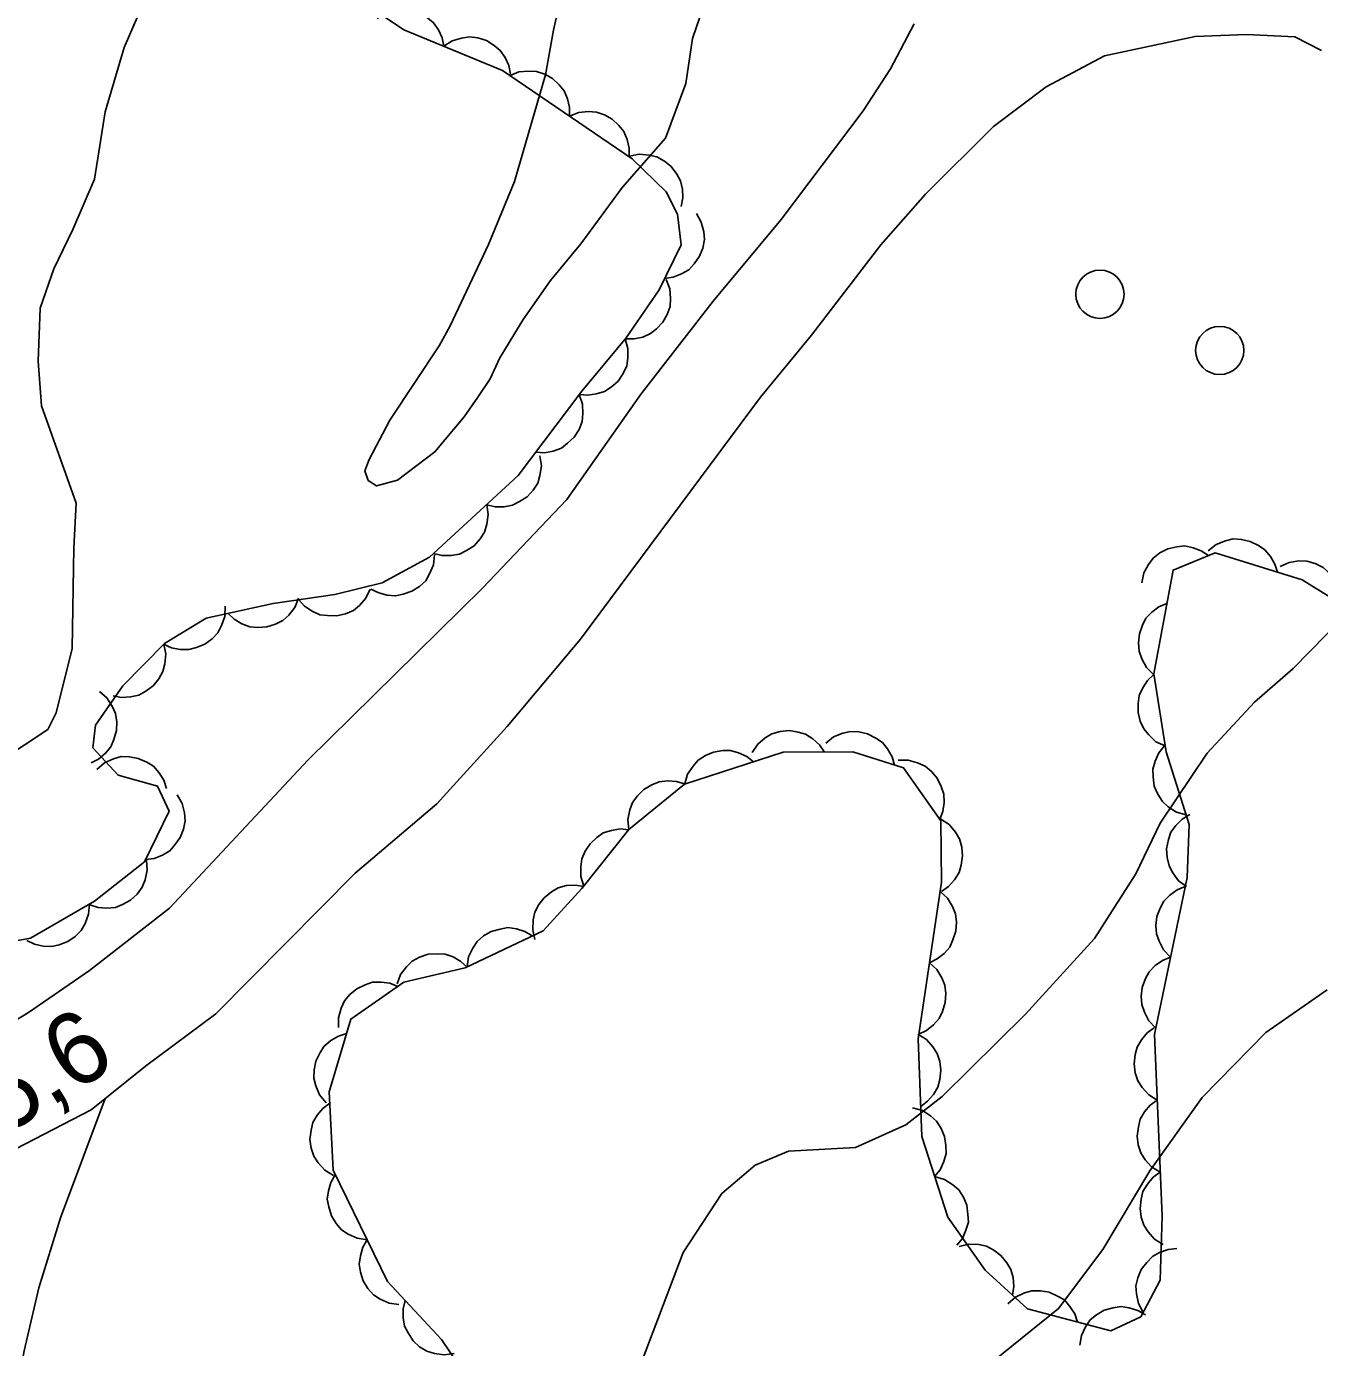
# Model space of a CAD drawing. Extents: x 282461 to 284471, y 5554090 to 5557646.
# Drawn here: x 283570.6 to 283624.2, y 5554933 to 5554987.8 of the extents above; entities that cross this region are included whole.
import ezdxf

# ---------------------------------------------------------------- set-up
doc = ezdxf.new("R2010")
doc.units = 0
for name, color, linetype in [('Niveau 1', 7, 'Continuous'), ('Niveau 19', 7, 'Continuous'), ('Niveau 2', 7, 'Continuous'), ('Niveau 21', 7, 'Continuous'), ('Niveau 3', 7, 'Continuous'), ('Niveau 36', 7, 'Continuous'), ('Niveau 44', 7, 'Continuous')]:
    doc.layers.add(name, color=color, linetype=linetype)

msp = doc.modelspace()

# ---------------------------------------------------------------- linework, layer by layer
at = {"layer": 'Niveau 1'}
for points in [[(283598.54, 5554988.19), (283598.21, 5554987.26), (283597.94, 5554985.4), (283597.09, 5554983.13), (283595.31, 5554981.09), (283593.59, 5554978.75), (283592.33, 5554977.23), (283591.19, 5554975.6), (283590.22, 5554974.02), (283589.82, 5554973.15), (283589.31, 5554972.39), (283588.74, 5554971.57), (283587.53, 5554970.11), (283585.98, 5554968.94), (283585.11, 5554968.7), (283584.76, 5554968.93), (283584.63, 5554969.33), (283584.8, 5554969.8), (283585.66, 5554971.43), (283587.71, 5554974.52), (283588.17, 5554975.34), (283589.76, 5554978.72), (283590.83, 5554981.33), (283592.12, 5554985.75), (283592.45, 5554987.61), (283593.28, 5554991.33)], [(283625.2, 5554963.24), (283623.13, 5554961.13), (283621.52, 5554959.73), (283619.56, 5554957.62), (283617.62, 5554954.71), (283616.6, 5554952.61), (283614.89, 5554949.93), (283612.01, 5554946.77), (283608.57, 5554943.37), (283607.07, 5554942.2), (283604.98, 5554941.26), (283602.2, 5554941.11), (283600.81, 5554940.52), (283599.43, 5554939.35), (283597.83, 5554936.9), (283596.02, 5554932.13)]]:
    msp.add_lwpolyline(points, dxfattribs=at)
at = {"layer": 'Niveau 19'}
msp.add_lwpolyline([(283573.86, 5554943.29), (283572, 5554938.34), (283571.1, 5554935.44), (283570.49, 5554932.82), (283569.51, 5554927.49), (283568.6, 5554923.88), (283565.91, 5554917.23), (283564.83, 5554914.78), (283563.75, 5554912.45), (283562.27, 5554909.66), (283560.63, 5554906.17), (283557.55, 5554898.21), (283556.76, 5554895.54), (283555.84, 5554886.97), (283555.25, 5554882.56)], dxfattribs=at)
at = {"layer": 'Niveau 2'}
for points in [[(283571.16, 5554976.08), (283571.07, 5554973.88), (283571.21, 5554972.03), (283572.65, 5554967.98), (283572.55, 5554966.13), (283572.49, 5554961.96), (283571.82, 5554959.29), (283571.48, 5554958.59), (283569.52, 5554957.3), (283567.78, 5554956.93), (283565.81, 5554956.91), (283562.9, 5554957.35), (283560.34, 5554958.02), (283558.34, 5554959.97), (283557.5, 5554962.4), (283557.34, 5554966.45), (283557.25, 5554973.52), (283556.98, 5554976.76), (283557.64, 5554980.7), (283559.01, 5554982.8), (283560.85, 5554984.21), (283565.46, 5554987.27), (283571.89, 5554993.23)], [(283575.54, 5554988.98), (283574.64, 5554986.89), (283573.86, 5554984.22), (283573.42, 5554981.43), (283572.52, 5554979.34), (283571.72, 5554977.71), (283571.16, 5554976.08)], [(283624.54, 5554947.79), (283622, 5554946.02), (283619.36, 5554943.33), (283617.18, 5554940.29), (283615.24, 5554937.03), (283613.4, 5554934.57), (283608.45, 5554930.58), (283605.34, 5554927.89), (283602.47, 5554923.8), (283599.86, 5554917.97), (283597.84, 5554911.8), (283596.26, 5554907.84), (283594.32, 5554904.35), (283592.72, 5554901.9), (283589.4, 5554897.22), (283586.88, 5554893.37), (283584.39, 5554887.55), (283581.53, 5554883.12), (283580.52, 5554880.44)]]:
    msp.add_lwpolyline(points, dxfattribs=at)
at = {"layer": 'Niveau 21'}
for points in [[(283607.41, 5554987.87), (283606.43, 5554986.01), (283605.29, 5554984.26), (283601.89, 5554979.76), (283599.08, 5554976.37), (283596.09, 5554972.52), (283593, 5554968.14), (283589.5, 5554964.46), (283582.26, 5554957.32), (283576.52, 5554951.18), (283573.2, 5554948.6), (283570.68, 5554946.85), (283568.83, 5554945.73), (283567.5, 5554945.2), (283564.6, 5554945.04)], [(283563.28, 5554940.83), (283565.1, 5554940.35), (283566.73, 5554940.19), (283569.33, 5554940.79), (283573.28, 5554942.82), (283575.53, 5554944.63), (283578.45, 5554946.8), (283584.23, 5554952.64), (283587.61, 5554955.51), (283590.53, 5554958.72), (283593.57, 5554962.34), (283601.03, 5554972.39), (283603.15, 5554974.96), (283606.03, 5554978.7), (283607.88, 5554980.8), (283610.7, 5554983.61), (283612.89, 5554985.26), (283615.31, 5554986.55), (283619.06, 5554987.35), (283621.2, 5554987.43), (283623.2, 5554987.33), (283624.31, 5554986.76)]]:
    msp.add_lwpolyline(points, dxfattribs=at)
at = {"layer": 'Niveau 36'}
for centre in [(283615.116, 5554976.653), (283620.084, 5554974.322)]:
    msp.add_circle(centre, 1, dxfattribs=at)
at = {"layer": 'Niveau 44'}
for points in [[(283580.27, 5554991.63), (283586.24, 5554987.63), (283590.33, 5554985.93), (283595.72, 5554982.27), (283597.13, 5554980.9), (283597.6, 5554979.97), (283597.74, 5554978.7), (283596.83, 5554976.84), (283595.46, 5554974.85), (283593.62, 5554972.63), (283590.99, 5554969.13), (283587.31, 5554965.74), (283585.35, 5554964.68), (283583.38, 5554964.2), (283580.82, 5554963.82), (283578.04, 5554963.22), (283576.31, 5554962.16), (283574.59, 5554960.41), (283573.45, 5554958.77), (283573.34, 5554957.84), (283574.4, 5554956.7), (283576.03, 5554956.25), (283576.51, 5554955.21), (283575.49, 5554953.11), (283573.41, 5554951.47), (283570.76, 5554949.94), (283568.79, 5554949.58)], [(283585.14, 5554988.09), (283585.48, 5554988.32), (283585.87, 5554988.43), (283586.2, 5554988.48), (283586.55, 5554988.44), (283586.9, 5554988.32), (283587.22, 5554988.12), (283587.48, 5554987.92), (283587.68, 5554987.63), (283587.83, 5554987.29), (283587.9, 5554986.94)], [(283587.9, 5554986.94), (283588.25, 5554987.17), (283588.64, 5554987.28), (283588.97, 5554987.33), (283589.31, 5554987.29), (283589.67, 5554987.18), (283589.99, 5554986.97), (283590.24, 5554986.77), (283590.44, 5554986.48), (283590.6, 5554986.14), (283590.67, 5554985.79)], [(283590.63, 5554985.72), (283591.02, 5554985.88), (283591.42, 5554985.91), (283591.75, 5554985.9), (283592.09, 5554985.78), (283592.41, 5554985.6), (283592.68, 5554985.34), (283592.89, 5554985.09), (283593.03, 5554984.76), (283593.11, 5554984.4), (283593.11, 5554984.04)], [(283593.11, 5554984.04), (283593.5, 5554984.2), (283593.9, 5554984.23), (283594.23, 5554984.21), (283594.56, 5554984.1), (283594.89, 5554983.92), (283595.16, 5554983.65), (283595.37, 5554983.4), (283595.51, 5554983.08), (283595.59, 5554982.72), (283595.59, 5554982.36)], [(283595.61, 5554982.38), (283596.01, 5554982.47), (283596.42, 5554982.43), (283596.74, 5554982.36), (283597.05, 5554982.18), (283597.33, 5554981.95), (283597.56, 5554981.64), (283597.72, 5554981.36), (283597.8, 5554981.02), (283597.82, 5554980.65), (283597.75, 5554980.29)], [(283598.38, 5554980), (283598.58, 5554979.64), (283598.68, 5554979.24), (283598.71, 5554978.92), (283598.64, 5554978.57), (283598.5, 5554978.23), (283598.28, 5554977.92), (283598.06, 5554977.67), (283597.76, 5554977.5), (283597.42, 5554977.36), (283597.06, 5554977.31)], [(283597.13, 5554977.27), (283597.28, 5554976.88), (283597.31, 5554976.48), (283597.29, 5554976.15), (283597.17, 5554975.82), (283596.99, 5554975.5), (283596.73, 5554975.22), (283596.48, 5554975.02), (283596.15, 5554974.88), (283595.79, 5554974.8), (283595.43, 5554974.8)], [(283595.43, 5554974.81), (283595.54, 5554974.41), (283595.54, 5554974), (283595.49, 5554973.68), (283595.34, 5554973.36), (283595.13, 5554973.05), (283594.84, 5554972.8), (283594.57, 5554972.62), (283594.24, 5554972.52), (283593.87, 5554972.47), (283593.51, 5554972.5)], [(283593.52, 5554972.5), (283593.66, 5554972.1), (283593.67, 5554971.7), (283593.64, 5554971.37), (283593.51, 5554971.04), (283593.31, 5554970.73), (283593.03, 5554970.47), (283592.78, 5554970.27), (283592.44, 5554970.15), (283592.08, 5554970.08), (283591.72, 5554970.1)], [(283591.88, 5554969.95), (283591.95, 5554969.54), (283591.89, 5554969.14), (283591.8, 5554968.82), (283591.61, 5554968.53), (283591.36, 5554968.25), (283591.04, 5554968.05), (283590.75, 5554967.9), (283590.4, 5554967.84), (283590.03, 5554967.84), (283589.68, 5554967.92)], [(283589.68, 5554967.92), (283589.74, 5554967.51), (283589.68, 5554967.11), (283589.59, 5554966.79), (283589.41, 5554966.5), (283589.16, 5554966.22), (283588.84, 5554966.02), (283588.55, 5554965.87), (283588.2, 5554965.81), (283587.83, 5554965.81), (283587.48, 5554965.9)], [(283616.85, 5554964.68), (283616.93, 5554965.09), (283617.13, 5554965.44), (283617.32, 5554965.71), (283617.6, 5554965.92), (283617.93, 5554966.09), (283618.31, 5554966.17), (283618.63, 5554966.21), (283618.98, 5554966.14), (283619.32, 5554966.01), (283619.62, 5554965.81)], [(283619.61, 5554966.01), (283619.94, 5554966.27), (283620.32, 5554966.42), (283620.64, 5554966.5), (283620.99, 5554966.48), (283621.35, 5554966.4), (283621.69, 5554966.23), (283621.96, 5554966.05), (283622.19, 5554965.78), (283622.37, 5554965.46), (283622.48, 5554965.12)], [(283587.51, 5554965.85), (283587.47, 5554965.43), (283587.31, 5554965.06), (283587.15, 5554964.77), (283586.89, 5554964.53), (283586.58, 5554964.33), (283586.22, 5554964.21), (283585.9, 5554964.14), (283585.55, 5554964.17), (283585.2, 5554964.26), (283584.88, 5554964.42)], [(283592.02, 5554950.25), (283593.63, 5554952), (283595.58, 5554954.45), (283597.88, 5554956.33), (283601.97, 5554957.65), (283604.87, 5554957.67), (283606.97, 5554957), (283608.51, 5554954.81), (283608.54, 5554952.26), (283607.57, 5554945.76), (283607.73, 5554941.71), (283608.81, 5554938.36), (283610.35, 5554936.17), (283612.11, 5554934.56), (283615.57, 5554933.65), (283616.81, 5554934.23), (283617.61, 5554935.75), (283617.69, 5554938.41), (283617.38, 5554945.95), (283618.73, 5554952.46), (283618.82, 5554954.66), (283617.86, 5554957.67), (283617.35, 5554960.91), (283618.15, 5554965.21), (283619.89, 5554965.92), (283623.5, 5554964.8), (283626.66, 5554962.85)], [(283622.59, 5554965.36), (283622.97, 5554965.53), (283623.37, 5554965.59), (283623.7, 5554965.58), (283624.04, 5554965.48), (283624.37, 5554965.32), (283624.66, 5554965.06), (283624.88, 5554964.82), (283625.03, 5554964.5), (283625.12, 5554964.15), (283625.14, 5554963.79)], [(283581.88, 5554964.05), (283581.72, 5554963.66), (283581.47, 5554963.34), (283581.23, 5554963.12), (283580.92, 5554962.96), (283580.56, 5554962.85), (283580.18, 5554962.83), (283579.86, 5554962.85), (283579.53, 5554962.98), (283579.21, 5554963.17), (283578.95, 5554963.42)], [(283584.85, 5554964.42), (283584.67, 5554964.04), (283584.4, 5554963.74), (283584.15, 5554963.53), (283583.82, 5554963.39), (283583.46, 5554963.31), (283583.08, 5554963.32), (283582.76, 5554963.36), (283582.44, 5554963.51), (283582.13, 5554963.71), (283581.89, 5554963.98)], [(283578.83, 5554963.71), (283578.82, 5554963.29), (283578.68, 5554962.91), (283578.53, 5554962.61), (283578.29, 5554962.36), (283577.99, 5554962.14), (283577.64, 5554962), (283577.32, 5554961.91), (283576.97, 5554961.92), (283576.61, 5554961.99), (283576.28, 5554962.14)], [(283617.34, 5554960.88), (283617.05, 5554961.17), (283616.85, 5554961.53), (283616.74, 5554961.84), (283616.71, 5554962.19), (283616.75, 5554962.56), (283616.88, 5554962.92), (283617.02, 5554963.21), (283617.27, 5554963.46), (283617.56, 5554963.68), (283617.89, 5554963.83)], [(283576.29, 5554962.13), (283576.37, 5554961.73), (283576.33, 5554961.32), (283576.25, 5554961), (283576.08, 5554960.7), (283575.85, 5554960.41), (283575.54, 5554960.19), (283575.25, 5554960.02), (283574.91, 5554959.95), (283574.54, 5554959.93), (283574.19, 5554960)], [(283617.82, 5554957.92), (283617.44, 5554958.09), (283617.14, 5554958.37), (283616.93, 5554958.62), (283616.79, 5554958.94), (283616.7, 5554959.3), (283616.7, 5554959.68), (283616.74, 5554960.01), (283616.89, 5554960.33), (283617.09, 5554960.63), (283617.35, 5554960.88)], [(283573.62, 5554960.18), (283573.93, 5554959.91), (283574.15, 5554959.56), (283574.29, 5554959.26), (283574.34, 5554958.92), (283574.32, 5554958.55), (283574.22, 5554958.18), (283574.09, 5554957.88), (283573.87, 5554957.61), (283573.58, 5554957.37), (283573.27, 5554957.21)], [(283600.69, 5554957.64), (283600.92, 5554957.99), (283601.23, 5554958.25), (283601.51, 5554958.42), (283601.85, 5554958.51), (283602.22, 5554958.55), (283602.6, 5554958.49), (283602.91, 5554958.4), (283603.21, 5554958.21), (283603.48, 5554957.96), (283603.69, 5554957.66)], [(283603.74, 5554958.03), (283604.07, 5554958.29), (283604.45, 5554958.44), (283604.77, 5554958.51), (283605.12, 5554958.5), (283605.48, 5554958.42), (283605.82, 5554958.24), (283606.09, 5554958.06), (283606.31, 5554957.79), (283606.5, 5554957.46), (283606.6, 5554957.12)], [(283618.69, 5554955.05), (283618.29, 5554955.17), (283617.95, 5554955.39), (283617.71, 5554955.61), (283617.52, 5554955.91), (283617.37, 5554956.25), (283617.32, 5554956.63), (283617.31, 5554956.95), (283617.4, 5554957.29), (283617.56, 5554957.63), (283617.78, 5554957.91)], [(283573.51, 5554956.94), (283573.83, 5554957.22), (283574.2, 5554957.38), (283574.52, 5554957.47), (283574.87, 5554957.46), (283575.23, 5554957.4), (283575.58, 5554957.24), (283575.86, 5554957.07), (283576.09, 5554956.8), (283576.29, 5554956.49), (283576.4, 5554956.15)], [(283597.9, 5554956.34), (283598.01, 5554956.74), (283598.24, 5554957.08), (283598.45, 5554957.33), (283598.75, 5554957.52), (283599.09, 5554957.66), (283599.47, 5554957.72), (283599.79, 5554957.73), (283600.13, 5554957.63), (283600.47, 5554957.48), (283600.75, 5554957.26)], [(283606.75, 5554957.32), (283607.16, 5554957.33), (283607.55, 5554957.22), (283607.86, 5554957.08), (283608.13, 5554956.86), (283608.36, 5554956.58), (283608.53, 5554956.23), (283608.64, 5554955.92), (283608.65, 5554955.57), (283608.6, 5554955.2), (283608.47, 5554954.87)], [(283595.57, 5554954.44), (283595.54, 5554954.86), (283595.62, 5554955.26), (283595.73, 5554955.57), (283595.93, 5554955.85), (283596.2, 5554956.11), (283596.53, 5554956.3), (283596.83, 5554956.43), (283597.18, 5554956.47), (283597.55, 5554956.44), (283597.89, 5554956.34)], [(283576.84, 5554955.89), (283577.05, 5554955.53), (283577.14, 5554955.14), (283577.17, 5554954.81), (283577.11, 5554954.46), (283576.97, 5554954.12), (283576.75, 5554953.81), (283576.54, 5554953.56), (283576.23, 5554953.38), (283575.89, 5554953.25), (283575.53, 5554953.2)], [(283608.51, 5554954.88), (283608.86, 5554954.65), (283609.12, 5554954.34), (283609.29, 5554954.06), (283609.39, 5554953.72), (283609.42, 5554953.35), (283609.36, 5554952.97), (283609.28, 5554952.66), (283609.09, 5554952.36), (283608.84, 5554952.09), (283608.54, 5554951.88)], [(283618.71, 5554952.08), (283618.38, 5554952.32), (283618.14, 5554952.65), (283617.98, 5554952.94), (283617.9, 5554953.28), (283617.88, 5554953.65), (283617.96, 5554954.03), (283618.06, 5554954.34), (283618.27, 5554954.62), (283618.53, 5554954.88), (283618.84, 5554955.07)], [(283593.71, 5554952.1), (283593.58, 5554952.5), (283593.58, 5554952.9), (283593.62, 5554953.23), (283593.76, 5554953.55), (283593.97, 5554953.86), (283594.25, 5554954.11), (283594.51, 5554954.31), (283594.85, 5554954.41), (283595.22, 5554954.47), (283595.57, 5554954.44)], [(283575.57, 5554953.17), (283575.6, 5554952.76), (283575.51, 5554952.36), (283575.39, 5554952.05), (283575.18, 5554951.77), (283574.91, 5554951.52), (283574.58, 5554951.33), (283574.28, 5554951.21), (283573.93, 5554951.18), (283573.56, 5554951.21), (283573.22, 5554951.32)], [(283591.68, 5554949.89), (283591.59, 5554950.29), (283591.61, 5554950.7), (283591.68, 5554951.02), (283591.84, 5554951.33), (283592.07, 5554951.62), (283592.37, 5554951.86), (283592.65, 5554952.03), (283592.99, 5554952.12), (283593.36, 5554952.14), (283593.71, 5554952.09)], [(283608.48, 5554951.89), (283608.79, 5554951.6), (283609, 5554951.25), (283609.13, 5554950.95), (283609.17, 5554950.6), (283609.14, 5554950.23), (283609.02, 5554949.87), (283608.89, 5554949.57), (283608.66, 5554949.31), (283608.37, 5554949.08), (283608.04, 5554948.92)], [(283618.04, 5554949.15), (283617.75, 5554949.45), (283617.57, 5554949.81), (283617.46, 5554950.12), (283617.44, 5554950.47), (283617.48, 5554950.84), (283617.62, 5554951.19), (283617.77, 5554951.48), (283618.02, 5554951.73), (283618.32, 5554951.95), (283618.65, 5554952.08)], [(283573.2, 5554951.35), (283573.17, 5554950.93), (283573.02, 5554950.55), (283572.86, 5554950.26), (283572.61, 5554950.01), (283572.31, 5554949.8), (283571.95, 5554949.67), (283571.64, 5554949.59), (283571.29, 5554949.61), (283570.92, 5554949.69), (283570.6, 5554949.85)], [(283590.4, 5554929.45), (283587.8, 5554933.29), (283585.57, 5554935.7), (283583.31, 5554940.31), (283583.15, 5554943.56), (283584.05, 5554946.58), (283586.24, 5554948.11), (283588.79, 5554948.71), (283592.02, 5554950.25)], [(283588.87, 5554948.75), (283588.93, 5554949.16), (283589.1, 5554949.53), (283589.28, 5554949.8), (283589.55, 5554950.03), (283589.87, 5554950.22), (283590.24, 5554950.32), (283590.56, 5554950.38), (283590.91, 5554950.33), (283591.26, 5554950.22), (283591.57, 5554950.04)], [(283585.96, 5554948.04), (283586.1, 5554948.43), (283586.35, 5554948.75), (283586.59, 5554948.99), (283586.9, 5554949.15), (283587.25, 5554949.27), (283587.63, 5554949.29), (283587.96, 5554949.28), (283588.29, 5554949.16), (283588.61, 5554948.97), (283588.87, 5554948.73)], [(283617.43, 5554946.21), (283617.14, 5554946.51), (283616.96, 5554946.87), (283616.85, 5554947.19), (283616.83, 5554947.54), (283616.87, 5554947.9), (283617.01, 5554948.26), (283617.16, 5554948.55), (283617.41, 5554948.8), (283617.71, 5554949.01), (283618.04, 5554949.15)], [(283608.04, 5554948.92), (283608.35, 5554948.64), (283608.56, 5554948.29), (283608.68, 5554947.99), (283608.72, 5554947.64), (283608.7, 5554947.27), (283608.58, 5554946.9), (283608.45, 5554946.61), (283608.21, 5554946.34), (283607.92, 5554946.11), (283607.6, 5554945.96)], [(283583.54, 5554946.23), (283583.54, 5554946.64), (283583.65, 5554947.03), (283583.78, 5554947.34), (283584.01, 5554947.6), (283584.29, 5554947.84), (283584.64, 5554948), (283584.95, 5554948.11), (283585.3, 5554948.12), (283585.66, 5554948.07), (283586, 5554947.94)], [(283583.02, 5554943.11), (283582.75, 5554943.44), (283582.6, 5554943.81), (283582.51, 5554944.13), (283582.52, 5554944.48), (283582.6, 5554944.84), (283582.77, 5554945.19), (283582.94, 5554945.46), (283583.21, 5554945.69), (283583.53, 5554945.88), (283583.87, 5554945.99)], [(283607.56, 5554945.96), (283607.92, 5554945.74), (283608.18, 5554945.43), (283608.37, 5554945.16), (283608.47, 5554944.82), (283608.52, 5554944.46), (283608.47, 5554944.08), (283608.39, 5554943.76), (283608.21, 5554943.46), (283607.97, 5554943.18), (283607.68, 5554942.96)], [(283617.49, 5554943.22), (283617.14, 5554943.44), (283616.87, 5554943.75), (283616.69, 5554944.02), (283616.58, 5554944.36), (283616.53, 5554944.73), (283616.58, 5554945.11), (283616.66, 5554945.42), (283616.84, 5554945.72), (283617.08, 5554946.01), (283617.37, 5554946.22)], [(283583.32, 5554940.1), (283582.96, 5554940.32), (283582.69, 5554940.62), (283582.51, 5554940.89), (283582.4, 5554941.23), (283582.35, 5554941.59), (283582.4, 5554941.97), (283582.47, 5554942.29), (283582.65, 5554942.6), (283582.89, 5554942.88), (283583.17, 5554943.1)], [(283617.62, 5554940.23), (283617.26, 5554940.45), (283616.99, 5554940.75), (283616.81, 5554941.03), (283616.7, 5554941.36), (283616.66, 5554941.73), (283616.71, 5554942.11), (283616.78, 5554942.43), (283616.96, 5554942.73), (283617.2, 5554943.01), (283617.49, 5554943.22)], [(283607.34, 5554942.9), (283607.75, 5554942.79), (283608.09, 5554942.57), (283608.34, 5554942.35), (283608.53, 5554942.05), (283608.67, 5554941.71), (283608.72, 5554941.34), (283608.74, 5554941.01), (283608.64, 5554940.67), (283608.49, 5554940.33), (283608.26, 5554940.05)], [(283584.72, 5554937.43), (283584.31, 5554937.49), (283583.94, 5554937.66), (283583.66, 5554937.84), (283583.43, 5554938.1), (283583.24, 5554938.42), (283583.13, 5554938.79), (283583.07, 5554939.11), (283583.12, 5554939.46), (283583.22, 5554939.81), (283583.4, 5554940.12)], [(283608.26, 5554940.05), (283608.67, 5554939.93), (283609.01, 5554939.71), (283609.26, 5554939.5), (283609.45, 5554939.2), (283609.59, 5554938.86), (283609.64, 5554938.48), (283609.66, 5554938.16), (283609.56, 5554937.82), (283609.41, 5554937.48), (283609.18, 5554937.2)], [(283617.74, 5554937.23), (283617.38, 5554937.45), (283617.11, 5554937.76), (283616.93, 5554938.03), (283616.83, 5554938.37), (283616.78, 5554938.73), (283616.83, 5554939.11), (283616.9, 5554939.43), (283617.09, 5554939.73), (283617.33, 5554940.02), (283617.62, 5554940.23)], [(283586.04, 5554934.74), (283585.63, 5554934.8), (283585.26, 5554934.97), (283584.98, 5554935.15), (283584.75, 5554935.41), (283584.56, 5554935.73), (283584.45, 5554936.09), (283584.39, 5554936.41), (283584.44, 5554936.76), (283584.54, 5554937.12), (283584.72, 5554937.43)], [(283609.28, 5554937.15), (283609.68, 5554937.25), (283610.09, 5554937.23), (283610.41, 5554937.16), (283610.72, 5554937), (283611.01, 5554936.78), (283611.25, 5554936.47), (283611.42, 5554936.2), (283611.51, 5554935.86), (283611.54, 5554935.49), (283611.49, 5554935.13)], [(283616.91, 5554934.41), (283616.71, 5554934.78), (283616.63, 5554935.18), (283616.61, 5554935.51), (283616.69, 5554935.85), (283616.83, 5554936.19), (283617.06, 5554936.49), (283617.29, 5554936.73), (283617.59, 5554936.9), (283617.94, 5554937.02), (283618.3, 5554937.06)], [(283588.33, 5554932.71), (283587.92, 5554932.65), (283587.52, 5554932.71), (283587.2, 5554932.8), (283586.9, 5554932.99), (283586.63, 5554933.24), (283586.42, 5554933.56), (283586.27, 5554933.85), (283586.21, 5554934.19), (283586.22, 5554934.56), (283586.3, 5554934.91)], [(283611.29, 5554934.77), (283611.61, 5554935.05), (283611.98, 5554935.22), (283612.29, 5554935.31), (283612.65, 5554935.31), (283613.01, 5554935.25), (283613.36, 5554935.09), (283613.64, 5554934.93), (283613.87, 5554934.66), (283614.07, 5554934.35), (283614.19, 5554934.01)], [(283614.28, 5554933.05), (283614.35, 5554933.46), (283614.52, 5554933.82), (283614.71, 5554934.1), (283614.97, 5554934.32), (283615.29, 5554934.51), (283615.66, 5554934.61), (283615.99, 5554934.66), (283616.33, 5554934.61), (283616.69, 5554934.5), (283617, 5554934.32)]]:
    msp.add_lwpolyline(points, dxfattribs=at)

# ---------------------------------------------------------------- texts
at = {"layer": 'Niveau 3'}
msp.add_text('5,6  ', height=2.9999, rotation=32.0195, dxfattribs=at).set_placement((283569.67, 5554941.72))

doc.saveas('drawing.dxf')
